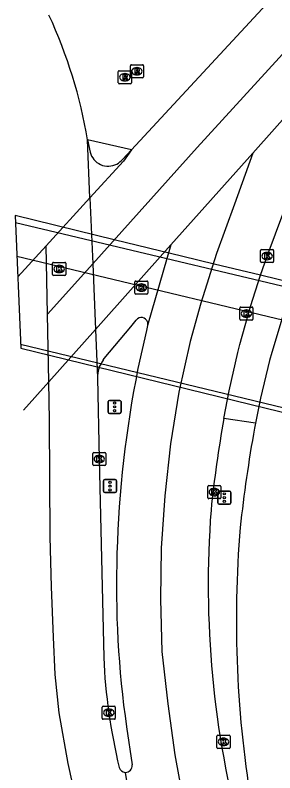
# Model space of a CAD drawing. Extents: x 162880 to 165536, y 384011 to 385179.
# Drawn here: x 162907.6 to 162927.5, y 384170.7 to 384228.9 of the extents above; entities that cross this region are included whole.
import ezdxf

# ---------------------------------------------------------------- set-up
doc = ezdxf.new("R2010")
doc.units = 0
for name, color, linetype in [('IMGEO_Berm_gesloten', 7, 'Continuous'), ('IMGEO_Berm_open', 7, 'Continuous'), ('IMGEO_Fietspad_gesloten', 7, 'Continuous'), ('IMGEO_Fietspad_open', 7, 'Continuous'), ('IMGEO_Kolk', 7, 'Continuous'), ('IMGEO_Rijbaan_regionaal_gesloten', 7, 'Continuous'), ('IMGEO_Rioolput', 7, 'Continuous'), ('IMGEO_Tunneldeel', 7, 'Continuous'), ('IMGEO_Verkeerseiland_open', 7, 'Continuous'), ('IMGEO_Verkeersregelinstallatiepaal', 7, 'Continuous'), ('IMGEO_Voetpad_open', 7, 'Continuous')]:
    doc.layers.add(name, color=color, linetype=linetype)

msp = doc.modelspace()

# ---------------------------------------------------------------- linework, layer by layer
at = {"layer": 'IMGEO_Berm_gesloten'}
for points in [[(162914.341, 384202.367), (162914.419, 384202.494), (162916.451, 384204.937), (162916.88, 384205.453)], [(162917.736, 384205.31), (162917.743, 384205.029)]]:
    msp.add_lwpolyline(points, dxfattribs=at)
for centre, radius, start, end in [((162917.27, 384205.156), 0.49, 18.26023, 142.77171), ((162916.027, 384201.073), 2.126, 142.4908, 181.25566)]:
    msp.add_arc(centre, radius, start, end, dxfattribs=at)
at = {"layer": 'IMGEO_Berm_open'}
msp.add_lwpolyline([(162926.021, 384197.548), (162923.601, 384197.903)], dxfattribs=at)
at = {"layer": 'IMGEO_Fietspad_gesloten'}
for points in [[(162934.377, 384203.927), (162907.719, 384210.344)], [(162932.656, 384197.608), (162908.003, 384203.581)]]:
    msp.add_lwpolyline(points, dxfattribs=at)
at = {"layer": 'IMGEO_Fietspad_open'}
for points in [[(162929.005, 384208.256), (162928.147, 384205.862), (162927.274, 384202.968), (162927.105, 384202.346), (162926.403, 384199.452), (162926.021, 384197.548)], [(162926.021, 384197.548), (162925.944, 384197.163)]]:
    msp.add_lwpolyline(points, dxfattribs=at)
for centre, radius, start, end in [((163041.321, 384176.696), 117.178, 169.94087, 173.71062), ((163010.743, 384182.395), 86.191, 175.2495, 189.73487)]:
    msp.add_arc(centre, radius, start, end, dxfattribs=at)
at = {"layer": 'IMGEO_Kolk'}
for p, q in [((162926.411, 384209.936), (162926.411, 384210.788)), ((162926.486, 384210.862), (162927.338, 384210.862)), ((162926.899, 384210.642), (162926.924, 384210.642)), ((162927.412, 384210.788), (162927.412, 384209.936)), ((162926.922, 384210.082), (162926.897, 384210.082)), ((162910.461, 384208.955), (162910.461, 384209.807)), ((162910.536, 384209.881), (162911.388, 384209.881)), ((162910.949, 384209.661), (162910.974, 384209.661)), ((162911.462, 384209.807), (162911.462, 384208.955)), ((162927.338, 384209.862), (162926.486, 384209.862)), ((162911.388, 384208.881), (162910.536, 384208.881)), ((162910.972, 384209.101), (162910.947, 384209.101)), ((162916.766, 384207.524), (162916.766, 384208.376)), ((162916.841, 384208.45), (162917.693, 384208.45)), ((162917.254, 384208.23), (162917.279, 384208.23)), ((162917.767, 384208.376), (162917.767, 384207.524)), ((162917.277, 384207.67), (162917.252, 384207.67)), ((162917.693, 384207.45), (162916.841, 384207.45)), ((162924.826, 384205.526), (162924.826, 384206.378)), ((162924.901, 384206.452), (162925.753, 384206.452)), ((162925.314, 384206.232), (162925.339, 384206.232)), ((162925.827, 384206.378), (162925.827, 384205.526)), ((162925.753, 384205.452), (162924.901, 384205.452)), ((162925.337, 384205.672), (162925.312, 384205.672)), ((162913.537, 384194.359), (162913.537, 384195.211)), ((162913.612, 384195.285), (162914.464, 384195.285)), ((162914.025, 384195.065), (162914.05, 384195.065)), ((162914.538, 384195.211), (162914.538, 384194.359)), ((162914.464, 384194.285), (162913.612, 384194.285)), ((162914.048, 384194.505), (162914.023, 384194.505)), ((162922.364, 384191.818), (162922.364, 384192.67)), ((162922.439, 384192.744), (162923.291, 384192.744)), ((162922.852, 384192.524), (162922.877, 384192.524)), ((162923.365, 384192.67), (162923.365, 384191.818)), ((162922.875, 384191.964), (162922.85, 384191.964)), ((162923.291, 384191.744), (162922.439, 384191.744)), ((162914.268, 384174.883), (162914.268, 384175.735)), ((162914.343, 384175.809), (162915.195, 384175.809)), ((162915.269, 384175.735), (162915.269, 384174.883)), ((162914.756, 384175.589), (162914.781, 384175.589)), ((162915.195, 384174.809), (162914.343, 384174.809)), ((162914.779, 384175.029), (162914.754, 384175.029)), ((162923.066, 384172.653), (162923.066, 384173.505)), ((162923.141, 384173.579), (162923.993, 384173.579)), ((162923.554, 384173.359), (162923.579, 384173.359)), ((162924.067, 384173.505), (162924.067, 384172.653)), ((162923.577, 384172.799), (162923.552, 384172.799)), ((162923.993, 384172.579), (162923.141, 384172.579))]:
    msp.add_line(p, q, dxfattribs=at)
for points in [[(162926.411, 384209.936), (162926.411, 384210.788)], [(162926.486, 384210.862), (162927.338, 384210.862)], [(162926.732, 384210.562), (162926.855, 384210.562), (162926.855, 384210.411), (162926.985, 384210.562), (162927.149, 384210.562), (162927.003, 384210.411), (162927.156, 384210.162), (162927.004, 384210.162), (162926.919, 384210.326), (162926.855, 384210.259), (162926.855, 384210.162), (162926.732, 384210.162), (162926.732, 384210.562)], [(162927.412, 384210.788), (162927.412, 384209.936)], [(162910.461, 384208.955), (162910.461, 384209.807)], [(162910.536, 384209.881), (162911.388, 384209.881)], [(162910.782, 384209.581), (162910.905, 384209.581), (162910.905, 384209.43), (162911.035, 384209.581), (162911.199, 384209.581), (162911.053, 384209.43), (162911.206, 384209.181), (162911.054, 384209.181), (162910.969, 384209.345), (162910.905, 384209.278), (162910.905, 384209.181), (162910.782, 384209.181), (162910.782, 384209.581)], [(162911.462, 384209.807), (162911.462, 384208.955)], [(162927.338, 384209.862), (162926.486, 384209.862)], [(162911.388, 384208.881), (162910.536, 384208.881)], [(162916.766, 384207.524), (162916.766, 384208.376)], [(162916.841, 384208.45), (162917.693, 384208.45)], [(162917.767, 384208.376), (162917.767, 384207.524)], [(162917.087, 384208.15), (162917.21, 384208.15), (162917.21, 384207.999), (162917.34, 384208.15), (162917.504, 384208.15), (162917.358, 384207.999), (162917.511, 384207.75), (162917.359, 384207.75), (162917.274, 384207.914), (162917.21, 384207.847), (162917.21, 384207.75), (162917.087, 384207.75), (162917.087, 384208.15)], [(162917.693, 384207.45), (162916.841, 384207.45)], [(162924.826, 384205.526), (162924.826, 384206.378)], [(162924.901, 384206.452), (162925.753, 384206.452)], [(162925.147, 384206.152), (162925.27, 384206.152), (162925.27, 384206.001), (162925.4, 384206.152), (162925.564, 384206.152), (162925.418, 384206.001), (162925.571, 384205.752), (162925.419, 384205.752), (162925.334, 384205.916), (162925.27, 384205.849), (162925.27, 384205.752), (162925.147, 384205.752), (162925.147, 384206.152)], [(162925.827, 384206.378), (162925.827, 384205.526)], [(162925.753, 384205.452), (162924.901, 384205.452)], [(162913.537, 384194.359), (162913.537, 384195.211)], [(162913.612, 384195.285), (162914.464, 384195.285)], [(162913.858, 384194.985), (162913.981, 384194.985), (162913.981, 384194.834), (162914.111, 384194.985), (162914.275, 384194.985), (162914.129, 384194.834), (162914.282, 384194.585), (162914.13, 384194.585), (162914.045, 384194.749), (162913.981, 384194.682), (162913.981, 384194.585), (162913.858, 384194.585), (162913.858, 384194.985)], [(162914.538, 384195.211), (162914.538, 384194.359)], [(162914.464, 384194.285), (162913.612, 384194.285)], [(162922.364, 384191.818), (162922.364, 384192.67)], [(162922.439, 384192.744), (162923.291, 384192.744)], [(162923.365, 384192.67), (162923.365, 384191.818)], [(162922.685, 384192.444), (162922.808, 384192.444), (162922.808, 384192.293), (162922.938, 384192.444), (162923.102, 384192.444), (162922.956, 384192.293), (162923.109, 384192.044), (162922.957, 384192.044), (162922.872, 384192.208), (162922.808, 384192.141), (162922.808, 384192.044), (162922.685, 384192.044), (162922.685, 384192.444)], [(162923.291, 384191.744), (162922.439, 384191.744)], [(162914.268, 384174.883), (162914.268, 384175.735)], [(162914.343, 384175.809), (162915.195, 384175.809)], [(162915.269, 384175.735), (162915.269, 384174.883)], [(162914.589, 384175.509), (162914.712, 384175.509), (162914.712, 384175.358), (162914.842, 384175.509), (162915.006, 384175.509), (162914.86, 384175.358), (162915.013, 384175.109), (162914.861, 384175.109), (162914.776, 384175.273), (162914.712, 384175.206), (162914.712, 384175.109), (162914.589, 384175.109), (162914.589, 384175.509)], [(162915.195, 384174.809), (162914.343, 384174.809)], [(162923.066, 384172.653), (162923.066, 384173.505)], [(162923.141, 384173.579), (162923.993, 384173.579)], [(162924.067, 384173.505), (162924.067, 384172.653)], [(162923.387, 384173.279), (162923.51, 384173.279), (162923.51, 384173.128), (162923.64, 384173.279), (162923.804, 384173.279), (162923.658, 384173.128), (162923.811, 384172.879), (162923.659, 384172.879), (162923.574, 384173.043), (162923.51, 384172.976), (162923.51, 384172.879), (162923.387, 384172.879), (162923.387, 384173.279)], [(162923.993, 384172.579), (162923.141, 384172.579)]]:
    msp.add_lwpolyline(points, dxfattribs=at)
for centre, start, end in [((162926.488, 384210.786), 91.55205, 178.44795), ((162926.488, 384210.786), 91.55205, 178.44795), ((162927.336, 384210.786), 1.55205, 88.44795), ((162927.336, 384210.786), 1.55205, 88.44795), ((162910.538, 384209.805), 91.55205, 178.44795), ((162910.538, 384209.805), 91.55205, 178.44795), ((162911.386, 384209.805), 1.55205, 88.44795), ((162911.386, 384209.805), 1.55205, 88.44795), ((162926.488, 384209.938), 181.55205, 268.44795), ((162926.488, 384209.938), 181.55205, 268.44795), ((162927.336, 384209.938), 271.55205, 358.44795), ((162927.336, 384209.938), 271.55205, 358.44795), ((162910.538, 384208.957), 181.55205, 268.44795), ((162910.538, 384208.957), 181.55205, 268.44795), ((162911.386, 384208.957), 271.55205, 358.44795), ((162911.386, 384208.957), 271.55205, 358.44795), ((162916.843, 384208.374), 91.55205, 178.44795), ((162916.843, 384208.374), 91.55205, 178.44795), ((162917.691, 384208.374), 1.55205, 88.44795), ((162917.691, 384208.374), 1.55205, 88.44795), ((162916.843, 384207.526), 181.55205, 268.44795), ((162916.843, 384207.526), 181.55205, 268.44795), ((162917.691, 384207.526), 271.55205, 358.44795), ((162917.691, 384207.526), 271.55205, 358.44795), ((162924.903, 384206.376), 91.55205, 178.44795), ((162924.903, 384206.376), 91.55205, 178.44795), ((162925.751, 384206.376), 1.55205, 88.44795), ((162925.751, 384206.376), 1.55205, 88.44795), ((162924.903, 384205.528), 181.55205, 268.44795), ((162924.903, 384205.528), 181.55205, 268.44795), ((162925.751, 384205.528), 271.55205, 358.44795), ((162925.751, 384205.528), 271.55205, 358.44795), ((162913.614, 384195.209), 91.55205, 178.44795), ((162913.614, 384195.209), 91.55205, 178.44795), ((162914.462, 384195.209), 1.55205, 88.44795), ((162914.462, 384195.209), 1.55205, 88.44795), ((162913.614, 384194.361), 181.55205, 268.44795), ((162913.614, 384194.361), 181.55205, 268.44795), ((162914.462, 384194.361), 271.55205, 358.44795), ((162914.462, 384194.361), 271.55205, 358.44795), ((162922.441, 384192.668), 91.55205, 178.44795), ((162922.441, 384192.668), 91.55205, 178.44795), ((162923.289, 384192.668), 1.55205, 88.44795), ((162923.289, 384192.668), 1.55205, 88.44795), ((162922.441, 384191.82), 181.55205, 268.44795), ((162922.441, 384191.82), 181.55205, 268.44795), ((162923.289, 384191.82), 271.55205, 358.44795), ((162923.289, 384191.82), 271.55205, 358.44795), ((162914.345, 384175.733), 91.55205, 178.44795), ((162914.345, 384175.733), 91.55205, 178.44795), ((162915.193, 384175.733), 1.55205, 88.44795), ((162915.193, 384175.733), 1.55205, 88.44795), ((162914.345, 384174.885), 181.55205, 268.44795), ((162914.345, 384174.885), 181.55205, 268.44795), ((162915.193, 384174.885), 271.55205, 358.44795), ((162915.193, 384174.885), 271.55205, 358.44795), ((162923.143, 384173.503), 91.55205, 178.44795), ((162923.143, 384173.503), 91.55205, 178.44795), ((162923.991, 384173.503), 1.55205, 88.44795), ((162923.991, 384173.503), 1.55205, 88.44795), ((162923.143, 384172.655), 181.55205, 268.44795), ((162923.143, 384172.655), 181.55205, 268.44795), ((162923.991, 384172.655), 271.55205, 358.44795), ((162923.991, 384172.655), 271.55205, 358.44795)]:
    msp.add_arc(centre, 0.0765, start, end, dxfattribs=at)
for centre, major_axis, ratio, start_param, end_param in [((162926.898, 384210.362), (-0.387, 0.002), 0.722429, 4.712389, 7.853982), ((162926.923, 384210.362), (-0.39, 0.002), 0.717154, 1.570796, 4.712389), ((162910.948, 384209.381), (-0.387, 0.002), 0.722429, 4.712389, 7.853982), ((162910.973, 384209.381), (-0.39, 0.002), 0.717154, 1.570796, 4.712389), ((162917.253, 384207.95), (-0.387, 0.002), 0.722429, 4.712389, 7.853982), ((162917.278, 384207.95), (-0.39, 0.002), 0.717154, 1.570796, 4.712389), ((162925.313, 384205.952), (-0.387, 0.002), 0.722429, 4.712389, 7.853982), ((162925.338, 384205.952), (-0.39, 0.002), 0.717154, 1.570796, 4.712389), ((162914.024, 384194.785), (-0.387, 0.002), 0.722429, 4.712389, 7.853982), ((162914.049, 384194.785), (-0.39, 0.002), 0.717154, 1.570796, 4.712389), ((162922.851, 384192.244), (-0.387, 0.002), 0.722429, 4.712389, 7.853982), ((162922.876, 384192.244), (-0.39, 0.002), 0.717154, 1.570796, 4.712389), ((162914.755, 384175.309), (-0.387, 0.002), 0.722429, 4.712389, 7.853982), ((162914.78, 384175.309), (-0.39, 0.002), 0.717154, 1.570796, 4.712389), ((162923.553, 384173.079), (-0.387, 0.002), 0.722429, 4.712389, 7.853982), ((162923.578, 384173.079), (-0.39, 0.002), 0.717154, 1.570796, 4.712389)]:
    msp.add_ellipse(centre, major_axis=major_axis, ratio=ratio, start_param=start_param, end_param=end_param, dxfattribs=at)
at = {"layer": 'IMGEO_Rijbaan_regionaal_gesloten'}
for points in [[(162913.538, 384209.756), (162921.56, 384218.689), (162929.746, 384227.688), (162935.296, 384233.694), (162938.038, 384236.628)], [(162932.679, 384236.006), (162916.515, 384218.506)], [(162937.267, 384230.327), (162931.003, 384224.094), (162925.808, 384218.268)], [(162913.326, 384214.826), (162913.141, 384219.275)], [(162916.515, 384218.506), (162915.908, 384217.643), (162913.326, 384214.826)], [(162925.808, 384218.268), (162924.406, 384214.339), (162923.042, 384210.566), (162921.831, 384206.759), (162921.005, 384203.8), (162920.142, 384199.922), (162919.5, 384195.956), (162919.067, 384191.957), (162918.781, 384187.947), (162918.728, 384184.033), (162918.834, 384180.023), (162919.29, 384176.002), (162919.842, 384172.079), (162920.544, 384168.175), (162921.527, 384164.257), (162922.622, 384160.668), (162923.876, 384157.224), (162925.32, 384153.606), (162927.054, 384149.995), (162941.468, 384123.295), (162975.292, 384061.236)], [(162925.808, 384218.268), (162919.535, 384211.232)], [(162923.601, 384197.903), (162924.001, 384200.032), (162924.661, 384202.952), (162924.816, 384203.567), (162925.632, 384206.496), (162926.396, 384208.891), (162926.91, 384210.363), (162928.749, 384215.284), (162928.901, 384215.692)], [(162909.965, 384211.157), (162913.326, 384214.826)], [(162913.326, 384214.826), (162913.538, 384209.756)], [(162907.785, 384208.778), (162909.965, 384211.157)], [(162910.08, 384205.905), (162909.965, 384211.157)], [(162913.747, 384204.739), (162919.535, 384211.232)], [(162919.535, 384211.232), (162917.743, 384205.029)], [(162913.538, 384209.756), (162910.08, 384205.905)], [(162913.538, 384209.756), (162913.747, 384204.739)], [(162910.167, 384200.723), (162910.08, 384205.905)], [(162910.167, 384200.723), (162913.747, 384204.739)], [(162913.747, 384204.739), (162913.902, 384201.026)], [(162917.743, 384205.029), (162917.652, 384204.651), (162917.008, 384201.723)], [(162908.215, 384198.534), (162910.167, 384200.723)], [(162989.779, 384019.039), (162985.285, 384027.338), (162969.546, 384056.451), (162934.139, 384122.004), (162927.269, 384134.699), (162919.627, 384148.98), (162917.856, 384152.526), (162916.199, 384156.183), (162915.086, 384158.94), (162914.148, 384161.675), (162913.523, 384163.62), (162912.54, 384167.345), (162911.658, 384171.418), (162910.97, 384175.312), (162910.653, 384178.24), (162910.532, 384181.105), (162910.375, 384184.971), (162910.273, 384188.816), (162910.227, 384197.762), (162910.167, 384200.723)], [(162913.902, 384201.026), (162914.038, 384194.785), (162914.38, 384179.553)], [(162916.127, 384174.24), (162916.557, 384171.304)], [(162916.031, 384170.737), (162917.1, 384164.017), (162917.376, 384162.869), (162919.483, 384157.241), (162921.12, 384153.691), (162923.818, 384148.334), (162938.264, 384121.566), (162958.401, 384084.137), (162968.149, 384066.24), (162972.6, 384059.067)]]:
    msp.add_lwpolyline(points, dxfattribs=at)
for centre, radius, start, end in [((162876.188, 384213.106), 37.465, 9.47727, 24.85925), ((162998.984, 384185.226), 83.619, 168.62165, 178.40331), ((163010.736, 384182.047), 88.566, 169.68704, 174.28103), ((162997.888, 384185.169), 75.493, 175.66641, 195.00433), ((162991.522, 384185.051), 76.166, 178.11547, 188.1603), ((162958.057, 384181.405), 43.716, 182.42806, 193.62505), ((162916.058, 384171.241), 0.505, 195.41311, 266.96412), ((162916.057, 384171.24), 0.504, 267.04097, 7.25551)]:
    msp.add_arc(centre, radius, start, end, dxfattribs=at)
at = {"layer": 'IMGEO_Rioolput'}
for p, q in [((162915.501, 384223.668), (162915.501, 384224.52)), ((162915.576, 384224.594), (162916.428, 384224.594)), ((162916.425, 384224.126), (162916.425, 384224.978)), ((162916.5, 384225.052), (162917.352, 384225.052)), ((162916.502, 384224.52), (162916.502, 384223.668)), ((162916.913, 384224.832), (162916.938, 384224.832)), ((162917.426, 384224.978), (162917.426, 384224.126)), ((162915.989, 384224.374), (162916.014, 384224.374)), ((162917.352, 384224.052), (162916.5, 384224.052)), ((162916.936, 384224.272), (162916.911, 384224.272)), ((162916.428, 384223.594), (162915.576, 384223.594)), ((162916.012, 384223.814), (162915.987, 384223.814))]:
    msp.add_line(p, q, dxfattribs=at)
for points in [[(162915.501, 384223.668), (162915.501, 384224.52)], [(162915.576, 384224.594), (162916.428, 384224.594)], [(162916.425, 384224.126), (162916.425, 384224.978)], [(162916.5, 384225.052), (162917.352, 384225.052)], [(162916.502, 384224.52), (162916.502, 384223.668)], [(162917.014, 384224.75), (162916.762, 384224.752), (162916.762, 384224.352)], [(162916.762, 384224.352), (162916.886, 384224.352), (162916.886, 384224.514), (162916.897, 384224.514)], [(162916.94, 384224.671), (162916.886, 384224.671), (162916.886, 384224.59)], [(162916.886, 384224.59), (162916.938, 384224.59)], [(162917.426, 384224.978), (162917.426, 384224.126)], [(162916.09, 384224.292), (162915.838, 384224.294), (162915.838, 384223.894)], [(162915.838, 384223.894), (162915.962, 384223.894), (162915.962, 384224.056), (162915.973, 384224.056)], [(162916.016, 384224.213), (162915.962, 384224.213), (162915.962, 384224.132)], [(162915.962, 384224.132), (162916.014, 384224.132)], [(162916.02, 384224.027), (162916.091, 384223.894), (162916.231, 384223.894), (162916.166, 384224.02)], [(162917.352, 384224.052), (162916.5, 384224.052)], [(162916.944, 384224.485), (162917.015, 384224.352), (162917.155, 384224.352), (162917.09, 384224.478)], [(162916.428, 384223.594), (162915.576, 384223.594)]]:
    msp.add_lwpolyline(points, dxfattribs=at)
for centre, radius, start, end in [((162915.578, 384224.518), 0.0765, 91.55205, 178.44795), ((162915.578, 384224.518), 0.0765, 91.55205, 178.44795), ((162916.502, 384224.976), 0.0765, 91.55205, 178.44795), ((162916.502, 384224.976), 0.0765, 91.55205, 178.44795), ((162916.426, 384224.518), 0.0765, 1.55205, 88.44795), ((162916.426, 384224.518), 0.0765, 1.55205, 88.44795), ((162916.896, 384224.461), 0.0533, 26.02933, 88.69889), ((162916.922, 384224.779), 0.19, 274.7715, 282.96867), ((162916.946, 384224.575), 0.0964, 77.00612, 93.18647), ((162916.96, 384224.632), 0.0378, 276.66336, 79.67722), ((162917.013, 384224.64), 0.109, 350.36119, 89.41601), ((162917.011, 384224.64), 0.112, 277.58423, 350.98172), ((162916.995, 384224.425), 0.108, 29.51342, 73.79051), ((162917.35, 384224.976), 0.0765, 1.55205, 88.44795), ((162917.35, 384224.976), 0.0765, 1.55205, 88.44795), ((162915.972, 384224.003), 0.0533, 26.02933, 88.69889), ((162915.998, 384224.321), 0.19, 274.7715, 282.96867), ((162916.022, 384224.117), 0.0964, 77.00612, 93.18647), ((162916.036, 384224.174), 0.0378, 276.66336, 79.67722), ((162916.089, 384224.182), 0.109, 350.36119, 89.41601), ((162916.087, 384224.182), 0.112, 277.58423, 350.98172), ((162916.071, 384223.967), 0.108, 29.51342, 73.79051), ((162916.502, 384224.128), 0.0765, 181.55205, 268.44795), ((162916.502, 384224.128), 0.0765, 181.55205, 268.44795), ((162917.35, 384224.128), 0.0765, 271.55205, 358.44795), ((162917.35, 384224.128), 0.0765, 271.55205, 358.44795), ((162915.578, 384223.67), 0.0765, 181.55205, 268.44795), ((162915.578, 384223.67), 0.0765, 181.55205, 268.44795), ((162916.426, 384223.67), 0.0765, 271.55205, 358.44795), ((162916.426, 384223.67), 0.0765, 271.55205, 358.44795)]:
    msp.add_arc(centre, radius, start, end, dxfattribs=at)
for centre, major_axis, ratio, start_param, end_param in [((162916.912, 384224.552), (-0.387, 0.002), 0.722429, 4.712389, 7.853982), ((162916.937, 384224.552), (-0.39, 0.002), 0.717154, 1.570796, 4.712389), ((162915.988, 384224.094), (-0.387, 0.002), 0.722429, 4.712389, 7.853982), ((162916.013, 384224.094), (-0.39, 0.002), 0.717154, 1.570796, 4.712389)]:
    msp.add_ellipse(centre, major_axis=major_axis, ratio=ratio, start_param=start_param, end_param=end_param, dxfattribs=at)
at = {"layer": 'IMGEO_Tunneldeel'}
msp.add_lwpolyline([(162908.016, 384203.286), (162932.582, 384197.283), (162932.656, 384197.608), (162932.709, 384197.85), (162933.426, 384201.03), (162933.496, 384201.278), (162934.377, 384203.927), (162934.541, 384204.419), (162935.342, 384206.328), (162935.479, 384206.654), (162935.139, 384206.73), (162931.901, 384207.527), (162929.005, 384208.256), (162926.396, 384208.891), (162922.846, 384209.755), (162920.454, 384210.337), (162915.182, 384211.619), (162910.917, 384212.657), (162910.597, 384212.735), (162907.588, 384213.467)], close=True, dxfattribs=at)
at = {"layer": 'IMGEO_Verkeerseiland_open'}
for points in [[(162913.141, 384219.275), (162913.343, 384218.344)], [(162916.515, 384218.506), (162913.141, 384219.275)], [(162915.823, 384217.788), (162916.515, 384218.506)]]:
    msp.add_lwpolyline(points, dxfattribs=at)
for centre, radius, start, end in [((162914.721, 384218.682), 1.419, 193.77194, 298.17336), ((162914.724, 384218.678), 1.414, 298.14128, 320.99862)]:
    msp.add_arc(centre, radius, start, end, dxfattribs=at)
at = {"layer": 'IMGEO_Verkeersregelinstallatiepaal'}
for p, q in [((162914.716, 384198.389), (162914.716, 384199.189)), ((162914.716, 384199.189), (162914.716, 384198.389)), ((162914.816, 384199.289), (162915.606, 384199.289)), ((162915.606, 384199.289), (162914.816, 384199.289)), ((162915.706, 384199.189), (162915.706, 384198.389)), ((162915.706, 384198.389), (162915.706, 384199.189)), ((162915.606, 384198.289), (162914.816, 384198.289)), ((162914.816, 384198.289), (162915.606, 384198.289)), ((162914.371, 384192.307), (162914.371, 384193.107)), ((162914.371, 384193.107), (162914.371, 384192.307)), ((162914.471, 384193.207), (162915.261, 384193.207)), ((162915.261, 384193.207), (162914.471, 384193.207)), ((162915.361, 384193.107), (162915.361, 384192.307)), ((162915.361, 384192.307), (162915.361, 384193.107)), ((162915.261, 384192.207), (162914.471, 384192.207)), ((162914.471, 384192.207), (162915.261, 384192.207)), ((162923.134, 384191.425), (162923.134, 384192.225)), ((162923.134, 384192.225), (162923.134, 384191.425)), ((162923.234, 384192.325), (162924.024, 384192.325)), ((162924.024, 384192.325), (162923.234, 384192.325)), ((162924.124, 384192.225), (162924.124, 384191.425)), ((162924.124, 384191.425), (162924.124, 384192.225)), ((162924.024, 384191.325), (162923.234, 384191.325)), ((162923.234, 384191.325), (162924.024, 384191.325))]:
    msp.add_line(p, q, dxfattribs=at)
for centre in [(162915.211, 384199.079), (162915.211, 384198.789), (162915.211, 384198.499), (162914.866, 384192.997), (162914.866, 384192.707), (162914.866, 384192.417), (162923.629, 384192.115), (162923.629, 384191.825), (162923.629, 384191.535)]:
    msp.add_circle(centre, 0.085, dxfattribs=at)
for centre, start, end in [((162914.816, 384199.189), 90, 180), ((162914.816, 384199.189), 90, 180), ((162915.606, 384199.189), 0, 90), ((162915.606, 384199.189), 360, 90), ((162914.816, 384198.389), 180, 270), ((162914.816, 384198.389), 180, 270), ((162915.606, 384198.389), 270, 0), ((162915.606, 384198.389), 270, 0), ((162914.471, 384193.107), 90, 180), ((162914.471, 384193.107), 90, 180), ((162915.261, 384193.107), 0, 90), ((162915.261, 384193.107), 360, 90), ((162914.471, 384192.307), 180, 270), ((162914.471, 384192.307), 180, 270), ((162915.261, 384192.307), 270, 0), ((162915.261, 384192.307), 270, 0), ((162923.234, 384192.225), 90, 180), ((162923.234, 384192.225), 90, 180), ((162924.024, 384192.225), 0, 90), ((162924.024, 384192.225), 360, 90), ((162923.234, 384191.425), 180, 270), ((162923.234, 384191.425), 180, 270), ((162924.024, 384191.425), 270, 0), ((162924.024, 384191.425), 270, 0)]:
    msp.add_arc(centre, 0.1, start, end, dxfattribs=at)
at = {"layer": 'IMGEO_Voetpad_open'}
msp.add_lwpolyline([(162907.61, 384212.945), (162935.342, 384206.328)], dxfattribs=at)

doc.saveas('drawing.dxf')
